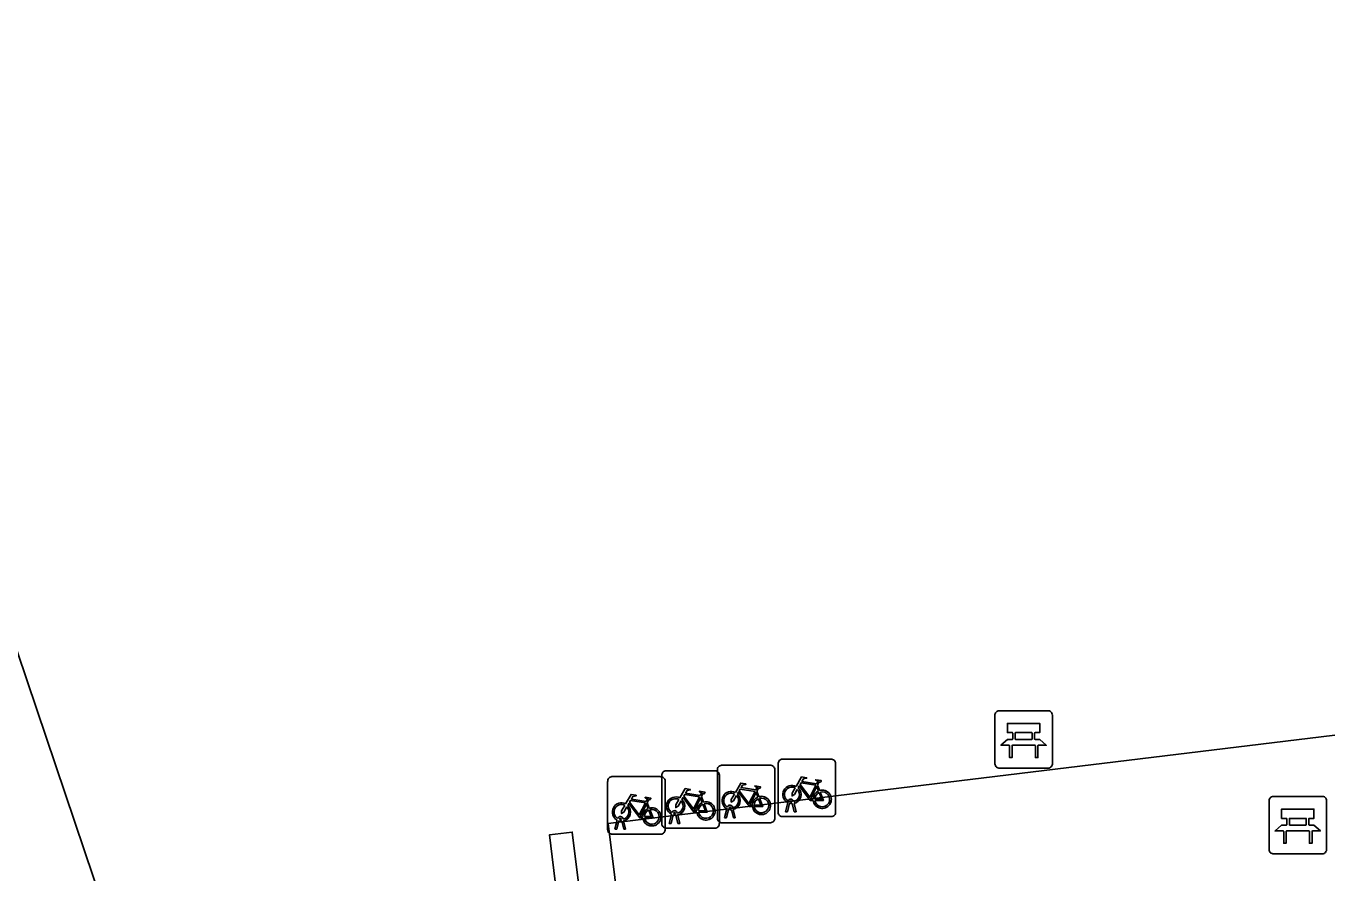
# Model space of a CAD drawing. Extents: x 162661 to 163484, y 380247 to 381230.
# Drawn here: x 162933.53 to 162956.15, y 380615.6 to 380630.33 of the extents above; entities that cross this region are included whole.
import ezdxf

# ---------------------------------------------------------------- set-up
doc = ezdxf.new("R2010")
doc.units = 0
for name, color, linetype in [('IMGEO_Bank', 7, 'Continuous'), ('IMGEO_Fietsenrek', 7, 'Continuous'), ('IMGEO_Groenvoorziening', 7, 'Continuous'), ('IMGEO_Haag', 7, 'Continuous'), ('IMGEO_Voetpad_open', 7, 'Continuous')]:
    doc.layers.add(name, color=color, linetype=linetype)

msp = doc.modelspace()

# ---------------------------------------------------------------- linework, layer by layer
at = {"layer": 'IMGEO_Bank'}
for p, q in [((162950.374, 380617.497), (162950.374, 380618.338)), ((162950.374, 380618.338), (162950.374, 380617.497)), ((162950.449, 380618.422), (162951.29, 380618.422)), ((162951.29, 380618.422), (162950.449, 380618.422)), ((162951.374, 380618.347), (162951.374, 380617.506)), ((162951.374, 380617.506), (162951.374, 380618.347)), ((162950.683, 380617.928), (162950.683, 380618.034)), ((162950.727, 380618.034), (162950.727, 380617.928)), ((162951.015, 380618.04), (162950.733, 380618.04)), ((162951.021, 380617.928), (162951.021, 380618.034)), ((162951.065, 380618.034), (162951.065, 380617.928)), ((162951.071, 380617.82), (162950.678, 380617.82)), ((162950.733, 380617.922), (162951.015, 380617.922)), ((162951.299, 380617.422), (162950.458, 380617.422)), ((162950.458, 380617.422), (162951.299, 380617.422)), ((162955.141, 380616.007), (162955.141, 380616.848)), ((162955.141, 380616.848), (162955.141, 380616.007)), ((162955.216, 380616.932), (162956.057, 380616.932)), ((162956.057, 380616.932), (162955.216, 380616.932)), ((162956.141, 380616.857), (162956.141, 380616.016)), ((162956.141, 380616.016), (162956.141, 380616.857)), ((162955.45, 380616.438), (162955.45, 380616.544)), ((162955.494, 380616.544), (162955.494, 380616.438)), ((162955.782, 380616.55), (162955.5, 380616.55)), ((162955.5, 380616.432), (162955.782, 380616.432)), ((162955.788, 380616.438), (162955.788, 380616.544)), ((162955.832, 380616.544), (162955.832, 380616.438)), ((162955.838, 380616.33), (162955.445, 380616.33)), ((162956.066, 380615.932), (162955.225, 380615.932)), ((162955.225, 380615.932), (162956.066, 380615.932))]:
    msp.add_line(p, q, dxfattribs=at)
for points in [[(162950.677, 380618.04), (162950.591, 380618.04), (162950.591, 380618.201), (162951.154, 380618.201), (162951.154, 380618.04), (162951.071, 380618.04)], [(162950.621, 380617.82), (162950.479, 380617.82), (162950.591, 380617.922), (162950.677, 380617.922)], [(162950.671, 380617.813), (162950.671, 380617.606), (162950.628, 380617.606), (162950.628, 380617.813)], [(162951.071, 380617.922), (162951.154, 380617.922), (162951.266, 380617.82), (162951.127, 380617.82)], [(162951.121, 380617.813), (162951.121, 380617.606), (162951.077, 380617.606), (162951.077, 380617.813)], [(162955.444, 380616.55), (162955.358, 380616.55), (162955.358, 380616.711), (162955.921, 380616.711), (162955.921, 380616.55), (162955.838, 380616.55)], [(162955.388, 380616.33), (162955.246, 380616.33), (162955.358, 380616.432), (162955.444, 380616.432)], [(162955.838, 380616.432), (162955.921, 380616.432), (162956.033, 380616.33), (162955.894, 380616.33)], [(162955.438, 380616.323), (162955.438, 380616.116), (162955.395, 380616.116), (162955.395, 380616.323)], [(162955.888, 380616.323), (162955.888, 380616.116), (162955.844, 380616.116), (162955.844, 380616.323)]]:
    msp.add_lwpolyline(points, dxfattribs=at)
for centre, radius, start, end in [((162950.452, 380618.344), 0.0779, 92.4484, 184.2845), ((162950.452, 380618.344), 0.0779, 92.4484, 184.2845), ((162951.296, 380618.344), 0.0779, 2.4484, 94.2845), ((162951.296, 380618.344), 0.0779, 2.4484, 94.2845), ((162950.676, 380618.033), 0.00671, 2.8957, 87.1043), ((162950.733, 380618.033), 0.00671, 92.8957, 177.1043), ((162951.015, 380618.033), 0.00671, 2.8957, 87.1043), ((162951.072, 380618.033), 0.00671, 92.8957, 177.1043), ((162950.621, 380617.813), 0.00671, 2.8957, 87.1043), ((162950.678, 380617.813), 0.00671, 92.8957, 177.1043), ((162950.676, 380617.929), 0.00671, 272.8957, 357.1043), ((162950.733, 380617.929), 0.00671, 182.8957, 267.1043), ((162951.015, 380617.929), 0.00671, 272.8957, 357.1043), ((162951.072, 380617.929), 0.00671, 182.8957, 267.1043), ((162951.07, 380617.813), 0.00671, 2.8957, 87.1043), ((162951.127, 380617.813), 0.00671, 92.8957, 177.1043), ((162950.452, 380617.5), 0.0779, 182.4484, 274.2845), ((162950.452, 380617.5), 0.0779, 182.4484, 274.2845), ((162951.296, 380617.5), 0.0779, 272.4484, 4.2845), ((162951.296, 380617.5), 0.0779, 272.4484, 4.2845), ((162955.219, 380616.854), 0.0779, 92.4484, 184.2845), ((162955.219, 380616.854), 0.0779, 92.4484, 184.2845), ((162956.063, 380616.854), 0.0779, 2.4484, 94.2845), ((162956.063, 380616.854), 0.0779, 2.4484, 94.2845), ((162955.443, 380616.543), 0.00671, 2.8957, 87.1043), ((162955.443, 380616.439), 0.00671, 272.8957, 357.1043), ((162955.5, 380616.543), 0.00671, 92.8957, 177.1043), ((162955.5, 380616.439), 0.00671, 182.8957, 267.1043), ((162955.782, 380616.543), 0.00671, 2.8957, 87.1043), ((162955.782, 380616.439), 0.00671, 272.8957, 357.1043), ((162955.839, 380616.543), 0.00671, 92.8957, 177.1043), ((162955.839, 380616.439), 0.00671, 182.8957, 267.1043), ((162955.388, 380616.323), 0.00671, 2.8957, 87.1043), ((162955.445, 380616.323), 0.00671, 92.8957, 177.1043), ((162955.837, 380616.323), 0.00671, 2.8957, 87.1043), ((162955.894, 380616.323), 0.00671, 92.8957, 177.1043), ((162955.219, 380616.01), 0.0779, 182.4484, 274.2845), ((162955.219, 380616.01), 0.0779, 182.4484, 274.2845), ((162956.063, 380616.01), 0.0779, 272.4484, 4.2845), ((162956.063, 380616.01), 0.0779, 272.4484, 4.2845)]:
    msp.add_arc(centre, radius, start, end, dxfattribs=at)
at = {"layer": 'IMGEO_Fietsenrek'}
for p, q in [((162946.679, 380617.58), (162947.52, 380617.58)), ((162947.52, 380617.58), (162946.679, 380617.58)), ((162944.657, 380617.378), (162945.498, 380617.378)), ((162945.498, 380617.378), (162944.657, 380617.378)), ((162945.547, 380616.548), (162945.547, 380617.389)), ((162945.547, 380617.389), (162945.547, 380616.548)), ((162945.582, 380617.303), (162945.582, 380616.462)), ((162945.582, 380616.462), (162945.582, 380617.303)), ((162945.622, 380617.473), (162946.463, 380617.473)), ((162946.463, 380617.473), (162945.622, 380617.473)), ((162946.547, 380617.398), (162946.547, 380616.557)), ((162946.547, 380616.557), (162946.547, 380617.398)), ((162946.604, 380616.655), (162946.604, 380617.496)), ((162946.604, 380617.496), (162946.604, 380616.655)), ((162947.604, 380617.505), (162947.604, 380616.664)), ((162947.604, 380616.664), (162947.604, 380617.505)), ((162943.64, 380616.35), (162943.64, 380617.191)), ((162943.64, 380617.191), (162943.64, 380616.35)), ((162943.715, 380617.275), (162944.556, 380617.275)), ((162944.556, 380617.275), (162943.715, 380617.275)), ((162944.582, 380616.453), (162944.582, 380617.294)), ((162944.582, 380617.294), (162944.582, 380616.453)), ((162944.64, 380617.2), (162944.64, 380616.359)), ((162944.64, 380616.359), (162944.64, 380617.2)), ((162947.291, 380617.129), (162947.327, 380617.034)), ((162945.269, 380616.927), (162945.305, 380616.832)), ((162946.234, 380617.022), (162946.27, 380616.927)), ((162946.873, 380616.847), (162946.874, 380616.84)), ((162944.327, 380616.824), (162944.363, 380616.729)), ((162944.709, 380616.462), (162944.748, 380616.622)), ((162944.82, 380616.634), (162944.819, 380616.638)), ((162944.851, 380616.645), (162944.852, 380616.638)), ((162945.674, 380616.557), (162945.713, 380616.717)), ((162945.743, 380616.705), (162945.708, 380616.557)), ((162945.785, 380616.729), (162945.784, 380616.733)), ((162945.826, 380616.557), (162945.792, 380616.699)), ((162945.816, 380616.74), (162945.817, 380616.733)), ((162945.824, 380616.703), (162945.859, 380616.557)), ((162946.731, 380616.664), (162946.77, 380616.824)), ((162946.765, 380616.664), (162946.731, 380616.664)), ((162946.8, 380616.812), (162946.765, 380616.664)), ((162946.842, 380616.836), (162946.841, 380616.84)), ((162946.883, 380616.664), (162946.849, 380616.806)), ((162946.881, 380616.81), (162946.916, 380616.664)), ((162946.916, 380616.664), (162946.883, 380616.664)), ((162943.767, 380616.359), (162943.806, 380616.519)), ((162943.836, 380616.507), (162943.801, 380616.359)), ((162943.878, 380616.531), (162943.877, 380616.535)), ((162943.919, 380616.359), (162943.885, 380616.501)), ((162943.909, 380616.542), (162943.91, 380616.535)), ((162943.917, 380616.505), (162943.952, 380616.359)), ((162944.743, 380616.462), (162944.709, 380616.462)), ((162944.778, 380616.61), (162944.743, 380616.462)), ((162944.861, 380616.462), (162944.827, 380616.604)), ((162944.859, 380616.608), (162944.894, 380616.462)), ((162944.894, 380616.462), (162944.861, 380616.462)), ((162946.472, 380616.473), (162945.631, 380616.473)), ((162945.631, 380616.473), (162946.472, 380616.473)), ((162945.708, 380616.557), (162945.674, 380616.557)), ((162945.859, 380616.557), (162945.826, 380616.557)), ((162947.529, 380616.58), (162946.688, 380616.58)), ((162946.688, 380616.58), (162947.529, 380616.58)), ((162944.565, 380616.275), (162943.724, 380616.275)), ((162943.724, 380616.275), (162944.565, 380616.275)), ((162943.801, 380616.359), (162943.767, 380616.359)), ((162943.952, 380616.359), (162943.919, 380616.359)), ((162945.507, 380616.378), (162944.666, 380616.378)), ((162944.666, 380616.378), (162945.507, 380616.378))]:
    msp.add_line(p, q, dxfattribs=at)
for points in [[(162945.86, 380616.999), (162945.955, 380617.163), (162946.041, 380617.149), (162946.043, 380617.14), (162945.987, 380617.129), (162945.96, 380617.084), (162946.216, 380617.043)], [(162946.216, 380617.043), (162946.241, 380617.092), (162946.235, 380617.096), (162946.212, 380617.1), (162946.2, 380617.107), (162946.199, 380617.11), (162946.201, 380617.115), (162946.296, 380617.1), (162946.298, 380617.09), (162946.288, 380617.077), (162946.276, 380617.071), (162946.262, 380617.077), (162946.234, 380617.022)], [(162946.938, 380617.054), (162946.886, 380616.964), (162946.846, 380616.939), (162946.847, 380616.986), (162946.902, 380617.08)], [(162946.917, 380617.106), (162947.012, 380617.27), (162947.098, 380617.256), (162947.1, 380617.247), (162947.044, 380617.236), (162947.017, 380617.191), (162947.273, 380617.15)], [(162947.213, 380616.862), (162947.163, 380616.862), (162946.972, 380617.113), (162946.953, 380617.081)], [(162947.26, 380617.125), (162947.003, 380617.166), (162946.986, 380617.137), (162947.153, 380616.917), (162947.26, 380617.125)], [(162947.308, 380617.027), (162947.278, 380617.104), (162947.169, 380616.886), (162947.212, 380616.886)], [(162947.273, 380617.15), (162947.298, 380617.199), (162947.292, 380617.203), (162947.269, 380617.207), (162947.257, 380617.214), (162947.256, 380617.217), (162947.258, 380617.222), (162947.353, 380617.207), (162947.355, 380617.197), (162947.345, 380617.184), (162947.333, 380617.178), (162947.319, 380617.184), (162947.291, 380617.129)], [(162943.953, 380616.801), (162944.048, 380616.965), (162944.134, 380616.951), (162944.136, 380616.942), (162944.08, 380616.931), (162944.053, 380616.886), (162944.309, 380616.845)], [(162944.296, 380616.82), (162944.039, 380616.861), (162944.022, 380616.832), (162944.189, 380616.612), (162944.296, 380616.82)], [(162944.309, 380616.845), (162944.334, 380616.894), (162944.328, 380616.898), (162944.305, 380616.902), (162944.293, 380616.909), (162944.292, 380616.912), (162944.294, 380616.917), (162944.389, 380616.902), (162944.391, 380616.892), (162944.381, 380616.879), (162944.369, 380616.873), (162944.355, 380616.879), (162944.327, 380616.824)], [(162944.916, 380616.852), (162944.864, 380616.762), (162944.824, 380616.737), (162944.825, 380616.784), (162944.88, 380616.878)], [(162944.895, 380616.904), (162944.99, 380617.068), (162945.076, 380617.054), (162945.078, 380617.045), (162945.022, 380617.034), (162944.995, 380616.989), (162945.251, 380616.948)], [(162945.191, 380616.66), (162945.141, 380616.66), (162944.95, 380616.911), (162944.931, 380616.879)], [(162945.238, 380616.923), (162944.981, 380616.964), (162944.964, 380616.935), (162945.131, 380616.715), (162945.238, 380616.923)], [(162945.286, 380616.825), (162945.256, 380616.902), (162945.147, 380616.684), (162945.19, 380616.684)], [(162945.251, 380616.948), (162945.276, 380616.997), (162945.27, 380617.001), (162945.247, 380617.005), (162945.235, 380617.012), (162945.234, 380617.015), (162945.236, 380617.02), (162945.331, 380617.005), (162945.333, 380616.995), (162945.323, 380616.982), (162945.311, 380616.976), (162945.297, 380616.982), (162945.269, 380616.927)], [(162945.881, 380616.947), (162945.829, 380616.857), (162945.789, 380616.832), (162945.79, 380616.879), (162945.845, 380616.973)], [(162946.156, 380616.755), (162946.106, 380616.755), (162945.915, 380617.006), (162945.896, 380616.974)], [(162946.203, 380617.018), (162945.946, 380617.059), (162945.929, 380617.03), (162946.096, 380616.81), (162946.203, 380617.018)], [(162946.251, 380616.92), (162946.221, 380616.997), (162946.112, 380616.779), (162946.155, 380616.779)], [(162946.185, 380616.779), (162946.305, 380616.778), (162946.261, 380616.892)], [(162946.281, 380616.899), (162946.336, 380616.754), (162946.186, 380616.754)], [(162947.242, 380616.886), (162947.362, 380616.885), (162947.318, 380616.999)], [(162947.338, 380617.006), (162947.393, 380616.861), (162947.243, 380616.861)], [(162943.974, 380616.749), (162943.922, 380616.659), (162943.882, 380616.634), (162943.883, 380616.681), (162943.938, 380616.775)], [(162944.249, 380616.557), (162944.199, 380616.557), (162944.008, 380616.808), (162943.989, 380616.776)], [(162944.344, 380616.722), (162944.314, 380616.799), (162944.205, 380616.581), (162944.248, 380616.581)], [(162944.278, 380616.581), (162944.398, 380616.58), (162944.354, 380616.694)], [(162944.374, 380616.701), (162944.429, 380616.556), (162944.279, 380616.556)], [(162945.22, 380616.684), (162945.34, 380616.683), (162945.296, 380616.797)], [(162945.316, 380616.804), (162945.371, 380616.659), (162945.221, 380616.659)]]:
    msp.add_lwpolyline(points, dxfattribs=at)
for centre, radius, start, end in [((162946.682, 380617.502), 0.0779, 92.4484, 184.2845), ((162946.682, 380617.502), 0.0779, 92.4484, 184.2845), ((162947.526, 380617.502), 0.0779, 2.4484, 94.2845), ((162947.526, 380617.502), 0.0779, 2.4484, 94.2845), ((162944.66, 380617.3), 0.0779, 92.4484, 184.2845), ((162944.66, 380617.3), 0.0779, 92.4484, 184.2845), ((162945.504, 380617.3), 0.0779, 2.4484, 94.2845), ((162945.504, 380617.3), 0.0779, 2.4484, 94.2845), ((162945.625, 380617.395), 0.0779, 92.4484, 184.2845), ((162945.625, 380617.395), 0.0779, 92.4484, 184.2845), ((162946.469, 380617.395), 0.0779, 2.4484, 94.2845), ((162946.469, 380617.395), 0.0779, 2.4484, 94.2845), ((162943.718, 380617.197), 0.0779, 92.4484, 184.2845), ((162943.718, 380617.197), 0.0779, 92.4484, 184.2845), ((162944.562, 380617.197), 0.0779, 2.4484, 94.2845), ((162944.562, 380617.197), 0.0779, 2.4484, 94.2845), ((162946.844, 380616.965), 0.159, 62.6766, 242.1369), ((162946.844, 380616.965), 0.129, 63.3192, 238.903), ((162946.844, 380616.965), 0.159, 283.5766, 46.6042), ((162944.822, 380616.763), 0.159, 62.6766, 242.1369), ((162944.822, 380616.763), 0.129, 63.3192, 238.903), ((162944.822, 380616.763), 0.129, 283.6043, 43.4302), ((162944.822, 380616.763), 0.159, 283.5766, 46.6042), ((162945.787, 380616.858), 0.159, 62.6766, 242.1369), ((162945.787, 380616.858), 0.129, 63.3192, 238.903), ((162945.787, 380616.858), 0.129, 283.6043, 43.4302), ((162945.787, 380616.858), 0.159, 283.5766, 46.6042), ((162946.314, 380616.774), 0.159, 113.3408, 178.3217), ((162946.314, 380616.774), 0.159, 187.0065, 105.7708), ((162946.314, 380616.774), 0.129, 113.923, 177.9556), ((162946.314, 380616.774), 0.129, 188.6715, 104.5883), ((162946.824, 380616.836), 0.0499, 12.8025, 158.6934), ((162946.824, 380616.836), 0.0174, 12.8025, 163.4502), ((162946.844, 380616.965), 0.129, 283.6043, 43.4302), ((162947.371, 380616.881), 0.159, 113.3408, 178.3217), ((162947.371, 380616.881), 0.159, 187.0065, 105.7708), ((162947.371, 380616.881), 0.129, 113.923, 177.9556), ((162947.371, 380616.881), 0.129, 188.6715, 104.5883), ((162943.88, 380616.66), 0.159, 62.6766, 242.1369), ((162943.88, 380616.66), 0.129, 63.3192, 238.903), ((162943.88, 380616.66), 0.129, 283.6043, 43.4302), ((162943.88, 380616.66), 0.159, 283.5766, 46.6042), ((162944.407, 380616.576), 0.159, 113.3408, 178.3217), ((162944.407, 380616.576), 0.159, 187.0065, 105.7708), ((162944.407, 380616.576), 0.129, 113.923, 177.9556), ((162944.407, 380616.576), 0.129, 188.6715, 104.5883), ((162944.802, 380616.634), 0.0499, 12.8025, 158.6934), ((162944.802, 380616.634), 0.0174, 12.8025, 163.4502), ((162944.822, 380616.763), 0.129, 253.415, 269.0204), ((162945.349, 380616.679), 0.159, 113.3408, 178.3217), ((162945.349, 380616.679), 0.159, 187.0065, 105.7708), ((162945.349, 380616.679), 0.129, 113.923, 177.9556), ((162945.349, 380616.679), 0.129, 188.6715, 104.5883), ((162945.767, 380616.729), 0.0499, 12.8025, 158.6934), ((162945.787, 380616.858), 0.159, 253.9967, 271.7867), ((162945.767, 380616.729), 0.0174, 12.8025, 163.4502), ((162945.787, 380616.858), 0.129, 253.415, 269.0204), ((162946.682, 380616.658), 0.0779, 182.4484, 274.2845), ((162946.682, 380616.658), 0.0779, 182.4484, 274.2845), ((162946.844, 380616.965), 0.159, 253.9967, 271.7867), ((162946.844, 380616.965), 0.129, 253.415, 269.0204), ((162947.526, 380616.658), 0.0779, 272.4484, 4.2845), ((162947.526, 380616.658), 0.0779, 272.4484, 4.2845), ((162943.86, 380616.531), 0.0499, 12.8025, 158.6934), ((162943.88, 380616.66), 0.159, 253.9967, 271.7867), ((162943.86, 380616.531), 0.0174, 12.8025, 163.4502), ((162943.88, 380616.66), 0.129, 253.415, 269.0204), ((162944.66, 380616.456), 0.0779, 182.4484, 274.2845), ((162944.66, 380616.456), 0.0779, 182.4484, 274.2845), ((162944.822, 380616.763), 0.159, 253.9967, 271.7867), ((162945.504, 380616.456), 0.0779, 272.4484, 4.2845), ((162945.504, 380616.456), 0.0779, 272.4484, 4.2845), ((162945.625, 380616.551), 0.0779, 182.4484, 274.2845), ((162945.625, 380616.551), 0.0779, 182.4484, 274.2845), ((162946.469, 380616.551), 0.0779, 272.4484, 4.2845), ((162946.469, 380616.551), 0.0779, 272.4484, 4.2845), ((162943.718, 380616.353), 0.0779, 182.4484, 274.2845), ((162943.718, 380616.353), 0.0779, 182.4484, 274.2845), ((162944.562, 380616.353), 0.0779, 272.4484, 4.2845), ((162944.562, 380616.353), 0.0779, 272.4484, 4.2845)]:
    msp.add_arc(centre, radius, start, end, dxfattribs=at)
at = {"layer": 'IMGEO_Groenvoorziening'}
for points in [[(162965.305, 380617.196), (162958.775, 380616.334), (162958.723, 380616.73), (162965.276, 380617.596), (162960.246, 380688.108), (162960.008, 380688.147), (162954.674, 380687.332), (162953.589, 380687.308), (162953.392, 380687.138), (162952.628, 380686.48), (162952.001, 380686.244), (162913.666, 380677.887), (162935.364, 380613.543), (162943.88, 380614.582), (162943.646, 380616.461), (162957.527, 380618.146), (162957.849, 380615.707), (162965.351, 380616.545)], [(162943.195, 380614.912), (162943.023, 380616.31), (162942.626, 380616.261), (162942.749, 380615.26), (162935.746, 380614.397), (162935.795, 380614)], [(162935.795, 380614), (162935.746, 380614.397), (162942.749, 380615.26), (162942.626, 380616.261), (162943.023, 380616.31), (162943.195, 380614.912)]]:
    msp.add_lwpolyline(points, close=True, dxfattribs=at)
at = {"layer": 'IMGEO_Haag'}
msp.add_lwpolyline([(162943.195, 380614.912), (162943.023, 380616.31), (162942.626, 380616.261), (162942.749, 380615.26), (162935.746, 380614.397), (162935.795, 380614)], close=True, dxfattribs=at)
at = {"layer": 'IMGEO_Voetpad_open'}
for points in [[(162935.972, 380611.742), (162935.364, 380613.543), (162913.666, 380677.887), (162911.971, 380677.623), (162927.784, 380630.57), (162921.784, 380629.038), (162922.445, 380627.013), (162928.422, 380628.58), (162949.689, 380565.695), (162939.612, 380563.204), (162940.106, 380561.095), (162950.347, 380563.704), (162967.762, 380512.026), (162969.52, 380512.258)], [(162965.351, 380616.545), (162957.849, 380615.707), (162957.527, 380618.146), (162943.646, 380616.461), (162943.88, 380614.582), (162935.364, 380613.543), (162935.972, 380611.742), (162942.987, 380612.583), (162944.492, 380599.579), (162962.344, 380601.726), (162960.611, 380614.693), (162965.481, 380615.267)]]:
    msp.add_lwpolyline(points, close=True, dxfattribs=at)

doc.saveas('drawing.dxf')
